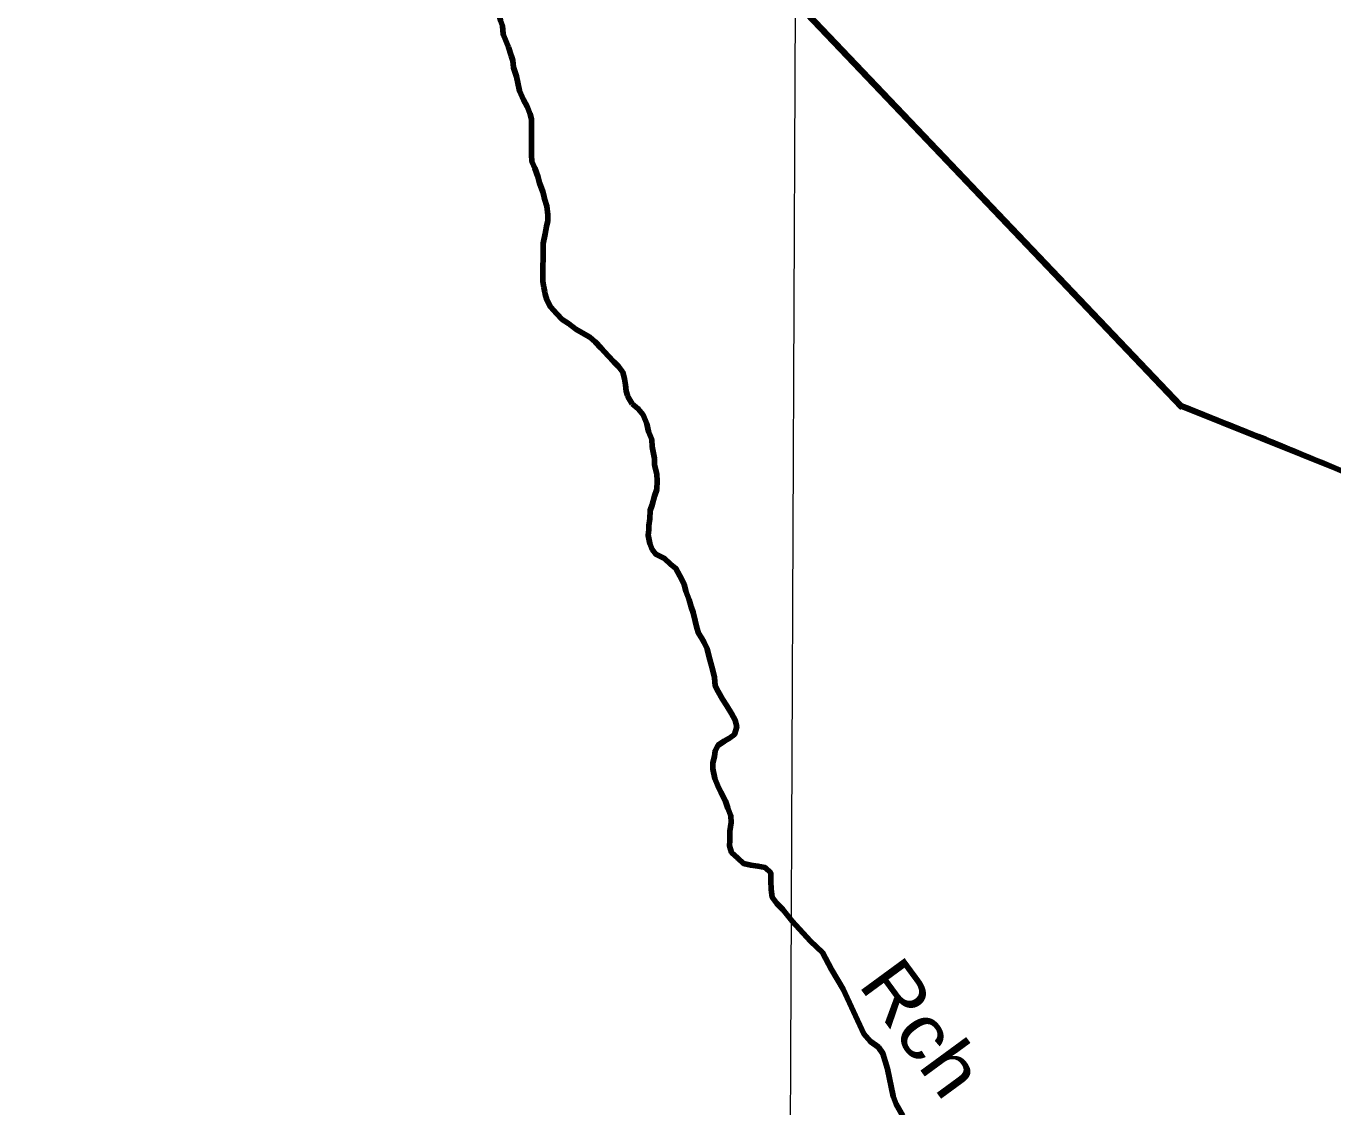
# Model space of a CAD drawing. Extents: x -1643653 to 4543381, y 1624270 to 13878484.
# Drawn here: x 657461 to 669599, y 8927410 to 8937452 of the extents above; entities that cross this region are included whole.
import ezdxf

# ---------------------------------------------------------------- set-up
doc = ezdxf.new("R2010")
doc.units = 0
doc.header["$LTSCALE"] = 200
for name, color, linetype, lineweight in [('1', 7, 'Continuous', 13), ('24', 7, 'Continuous', 25), ('53', 7, 'Continuous', 106), ('57', 7, 'Continuous', 13), ('59', 7, 'Continuous', 53), ('60', 7, 'Continuous', 13), ('9', 7, 'Continuous', 90)]:
    doc.layers.add(name, color=color, linetype=linetype, lineweight=lineweight)
doc.layers.add('49', color=7, linetype='Continuous')

msp = doc.modelspace()

# ---------------------------------------------------------------- linework, layer by layer
at = {"layer": '1'}
msp.add_lwpolyline([(664968.2, 9023436.8), (664657.1, 8949509), (664397.1, 8890880.2)], dxfattribs=at)
at = {"layer": '24'}
for points in [[(661940.2, 8937257.2), (661921.3, 8937309.4), (661891.6, 8937377.1), (661884.5, 8937454.7), (661867.2, 8937504.8), (661850, 8937585), (661842.8, 8937635.1), (661838.1, 8937700.2), (661818.4, 8937767.8), (661813.7, 8937847.9), (661814.9, 8938103.2), (661817.6, 8938150.7), (661820.5, 8938228.3), (661823.2, 8938275.8), (661828.6, 8938358.3), (661836.5, 8938440.9), (661837.4, 8938638.6), (661830.3, 8938716.2), (661815.6, 8938791.3), (661803.4, 8938856.4), (661786.1, 8938901.6), (661761.3, 8938954.2), (661761.8, 8939000.7)], [(662269, 8935879), (662260.1, 8935911.3), (662230.5, 8935996.6), (662213.3, 8936054.2), (662186.1, 8936131.9), (662158.9, 8936194.6), (662154.1, 8936254.7), (662155.7, 8936587.5), (662143.4, 8936635.1), (662116.2, 8936705.3), (662081.5, 8936768.1), (662044.3, 8936850.8), (662029.6, 8936926), (662017.4, 8936983.6), (661987.8, 8937066.3), (661980.6, 8937131.4), (661965.8, 8937179), (661940.2, 8937257.2)], [(662278.1, 8934978.8), (662271.1, 8935027.9), (662261.3, 8935080.5), (662262.9, 8935433.3), (662280.9, 8935523.3), (662293.7, 8935590.8), (662306.4, 8935643.3), (662306.7, 8935698.4), (662297.1, 8935778.5), (662277.4, 8935848.7), (662269, 8935879)], [(663047.1, 8934021.1), (663034.8, 8934060.5), (663027.5, 8934120.6), (663020.3, 8934175.7), (663003, 8934235.8), (662963.2, 8934288.6), (662920.9, 8934333.8), (662866.1, 8934389.2), (662801.4, 8934459.6), (662746.6, 8934519.9), (662696.8, 8934562.7), (662626.9, 8934603.1), (662567, 8934636), (662499.7, 8934688.9), (662439.8, 8934726.7), (662390, 8934779.5), (662332.8, 8934842.4), (662298, 8934907.6), (662280.8, 8934960.3), (662278.1, 8934978.8)], [(663089.3, 8933942.6), (663052, 8934005.3), (663047.1, 8934021.1)], [(663996.4, 8929884.7), (663996.8, 8929971.2), (664009.7, 8930053.7), (664007.4, 8930113.8), (663977.7, 8930184), (663958, 8930249.2), (663913.4, 8930334.5), (663886.1, 8930392.2), (663858.9, 8930462.4), (663839.3, 8930550.1), (663839.5, 8930602.7), (663854.8, 8930667.7), (663860.1, 8930715.2), (663887.8, 8930767.6), (663945.6, 8930807.4), (663995.7, 8930834.6), (664041, 8930869.4), (664061.3, 8930941.9), (664046.6, 8931004.6), (664011.8, 8931064.8), (663969.6, 8931137.6), (663929.9, 8931197.9), (663890.2, 8931270.7), (663862.9, 8931320.8), (663855.7, 8931401), (663836.1, 8931476.2), (663821.3, 8931533.8), (663804.1, 8931601.4), (663786.9, 8931666.6), (663759.6, 8931724.3), (663734.8, 8931769.5), (663707.5, 8931812.2), (663690.2, 8931859.8), (663675.5, 8931924.9), (663658.3, 8932002.6), (663638.6, 8932057.8), (663621.3, 8932120.4), (663589.2, 8932200.7), (663572, 8932265.8), (663534.8, 8932343.6), (663497.6, 8932413.9), (663447.7, 8932454.2), (663390.4, 8932504.5), (663310.5, 8932545), (663277, 8932589.1), (663254.9, 8932645.9), (663239.1, 8932721.7), (663245.4, 8932772.2), (663244.2, 8932810.6), (663254.5, 8932873.1), (663257.3, 8932950.7), (663275.1, 8933003.2), (663298, 8933083.1), (663318.3, 8933145.6), (663321.2, 8933225.6), (663319, 8933288.2), (663299.3, 8933375.9), (663297.1, 8933436), (663277.6, 8933543.7), (663272.9, 8933611.3), (663240.7, 8933686.5), (663226, 8933756.7), (663191.4, 8933839.4), (663146.6, 8933897.2), (663089.3, 8933942.6)], [(665604.7, 8927327.2), (665543.5, 8927435.1), (665514.2, 8927508.8), (665462.2, 8927764.8), (665420, 8927905.9), (665377.5, 8927963.9), (665304.4, 8928016.2), (665243.3, 8928087.8), (665050.8, 8928503.2), (664941.5, 8928686.6), (664858.3, 8928844.6), (664746.5, 8928950.8), (664577.8, 8929135.4), (664488.9, 8929245.3), (664434.1, 8929300.7), (664391.8, 8929358.5), (664382.1, 8929428.6), (664380, 8929511.2), (664377.8, 8929583.8), (664325.5, 8929634.1), (664258, 8929647), (664193, 8929654.8), (664125.5, 8929670.2), (664070.7, 8929720.5), (664013.4, 8929773.4), (663996.1, 8929836.1), (663996.4, 8929884.7)]]:
    msp.add_lwpolyline(points, dxfattribs=at)
at = {"layer": '53'}
for points in [[(661940.2, 8937257.2), (661921.3, 8937309.4), (661891.6, 8937377.1), (661884.5, 8937454.7), (661867.2, 8937504.8), (661850, 8937585), (661842.8, 8937635.1), (661838.1, 8937700.2), (661818.4, 8937767.8), (661813.7, 8937847.9), (661814.9, 8938103.2), (661817.6, 8938150.7), (661820.5, 8938228.3), (661823.2, 8938275.8), (661828.6, 8938358.3), (661836.5, 8938440.9), (661837.4, 8938638.6), (661830.3, 8938716.2), (661815.6, 8938791.3), (661803.4, 8938856.4), (661786.1, 8938901.6), (661761.3, 8938954.2), (661761.8, 8939000.7)], [(662269, 8935879), (662260.1, 8935911.3), (662230.5, 8935996.6), (662213.3, 8936054.2), (662186.1, 8936131.9), (662158.9, 8936194.6), (662154.1, 8936254.7), (662155.7, 8936587.5), (662143.4, 8936635.1), (662116.2, 8936705.3), (662081.5, 8936768.1), (662044.3, 8936850.8), (662029.6, 8936926), (662017.4, 8936983.6), (661987.8, 8937066.3), (661980.6, 8937131.4), (661965.8, 8937179), (661940.2, 8937257.2)], [(662278.1, 8934978.8), (662271.1, 8935027.9), (662261.3, 8935080.5), (662262.9, 8935433.3), (662280.9, 8935523.3), (662293.7, 8935590.8), (662306.4, 8935643.3), (662306.7, 8935698.4), (662297.1, 8935778.5), (662277.4, 8935848.7), (662269, 8935879)], [(663047.1, 8934021.1), (663034.8, 8934060.5), (663027.5, 8934120.6), (663020.3, 8934175.7), (663003, 8934235.8), (662963.2, 8934288.6), (662920.9, 8934333.8), (662866.1, 8934389.2), (662801.4, 8934459.6), (662746.6, 8934519.9), (662696.8, 8934562.7), (662626.9, 8934603.1), (662567, 8934636), (662499.7, 8934688.9), (662439.8, 8934726.7), (662390, 8934779.5), (662332.8, 8934842.4), (662298, 8934907.6), (662280.8, 8934960.3), (662278.1, 8934978.8)], [(663089.3, 8933942.6), (663052, 8934005.3), (663047.1, 8934021.1)], [(663996.4, 8929884.7), (663996.8, 8929971.2), (664009.7, 8930053.7), (664007.4, 8930113.8), (663977.7, 8930184), (663958, 8930249.2), (663913.4, 8930334.5), (663886.1, 8930392.2), (663858.9, 8930462.4), (663839.3, 8930550.1), (663839.5, 8930602.7), (663854.8, 8930667.7), (663860.1, 8930715.2), (663887.8, 8930767.6), (663945.6, 8930807.4), (663995.7, 8930834.6), (664041, 8930869.4), (664061.3, 8930941.9), (664046.6, 8931004.6), (664011.8, 8931064.8), (663969.6, 8931137.6), (663929.9, 8931197.9), (663890.2, 8931270.7), (663862.9, 8931320.8), (663855.7, 8931401), (663836.1, 8931476.2), (663821.3, 8931533.8), (663804.1, 8931601.4), (663786.9, 8931666.6), (663759.6, 8931724.3), (663734.8, 8931769.5), (663707.5, 8931812.2), (663690.2, 8931859.8), (663675.5, 8931924.9), (663658.3, 8932002.6), (663638.6, 8932057.8), (663621.3, 8932120.4), (663589.2, 8932200.7), (663572, 8932265.8), (663534.8, 8932343.6), (663497.6, 8932413.9), (663447.7, 8932454.2), (663390.4, 8932504.5), (663310.5, 8932545), (663277, 8932589.1), (663254.9, 8932645.9), (663239.1, 8932721.7), (663245.4, 8932772.2), (663244.2, 8932810.6), (663254.5, 8932873.1), (663257.3, 8932950.7), (663275.1, 8933003.2), (663298, 8933083.1), (663318.3, 8933145.6), (663321.2, 8933225.6), (663319, 8933288.2), (663299.3, 8933375.9), (663297.1, 8933436), (663277.6, 8933543.7), (663272.9, 8933611.3), (663240.7, 8933686.5), (663226, 8933756.7), (663191.4, 8933839.4), (663146.6, 8933897.2), (663089.3, 8933942.6)], [(665604.7, 8927327.2), (665543.5, 8927435.1), (665514.2, 8927508.8), (665462.2, 8927764.8), (665420, 8927905.9), (665377.5, 8927963.9), (665304.4, 8928016.2), (665243.3, 8928087.8), (665050.8, 8928503.2), (664941.5, 8928686.6), (664858.3, 8928844.6), (664746.5, 8928950.8), (664577.8, 8929135.4), (664488.9, 8929245.3), (664434.1, 8929300.7), (664391.8, 8929358.5), (664382.1, 8929428.6), (664380, 8929511.2), (664377.8, 8929583.8), (664325.5, 8929634.1), (664258, 8929647), (664193, 8929654.8), (664125.5, 8929670.2), (664070.7, 8929720.5), (664013.4, 8929773.4), (663996.1, 8929836.1), (663996.4, 8929884.7)]]:
    msp.add_lwpolyline(points, dxfattribs=at)
at = {"layer": '57'}
for points in [[(661559, 8940382.7), (662654, 8939711.5), (668185.2, 8933902.6), (673033, 8931953.6), (673737.6, 8931774.2), (674478.1, 8931718.6), (675299.8, 8931756.9), (675817, 8931812.6), (676417.6, 8931889.3), (676997, 8931967.3), (677379.4, 8932023.7), (677920.8, 8932114.2), (678424.8, 8932214.1), (679006.5, 8932354.8), (679651.8, 8932553.5), (680318.4, 8932822.7), (680715, 8933023.8), (681643.2, 8933612.7), (683955, 8931418.7), (689144, 8929202.5)], [(689144, 8929202.5), (683955, 8931418.7), (681643.2, 8933612.7), (680715, 8933023.8), (680318.4, 8932822.7), (679651.8, 8932553.5), (679006.5, 8932354.8), (678424.8, 8932214.1), (677920.8, 8932114.2), (677379.4, 8932023.7), (676997, 8931967.3), (676417.6, 8931889.3), (675817, 8931812.6), (675299.8, 8931756.9), (674478.1, 8931718.6), (673737.6, 8931774.2), (673033, 8931953.6), (668185.2, 8933902.6), (662654, 8939711.5), (661559, 8940382.7)]]:
    msp.add_lwpolyline(points, dxfattribs=at)
at = {"layer": '59'}
msp.add_lwpolyline([(661559, 8940356.6), (662654, 8939711.5), (668185.2, 8933902.6), (668185.2, 8933939.4)], dxfattribs=at)
msp.add_spline([(668185.2, 8933939.4), (670277.1, 8933068.1), (672981.1, 8931973.4), (676061.1, 8931843.3), (681079.4, 8933243.3), (681670, 8933630.2)], degree=3, dxfattribs=at)
at = {"layer": '60', "lineweight": 25}
msp.add_spline([(814781, 9009175.5), (814787.2, 9009173.4), (814796.9, 9009173.4), (814799.4, 9009172.4), (814805.1, 9009174.5), (814805.6, 9009176.5), (814811.7, 9009179.5), (814811.7, 9009179.5), (814801.5, 9009181), (814790.7, 9009181.5), (814784.1, 9009183.1), (814777.4, 9009185.1), (814778.4, 9009175.5)], degree=3, dxfattribs=at)
at = {"layer": '9'}
msp.add_lwpolyline([(645793.1, 8949290.9), (653495.4, 8947850), (659002.1, 8941889), (662654, 8939737.7), (668185.2, 8933928.8)], dxfattribs=at)
msp.add_spline([(668185.2, 8933928.8), (670277.1, 8933057.6), (672981.1, 8931962.8), (676061.1, 8931832.8), (679695.5, 8932618), (681670, 8933656.4)], degree=3, dxfattribs=at)

# ---------------------------------------------------------------- texts
at = {"layer": '49', "width": 1.15}
msp.add_text('Rch', height=500, rotation=306.272, dxfattribs=at).set_placement((665180.9, 8928547.7))

doc.saveas('drawing.dxf')
